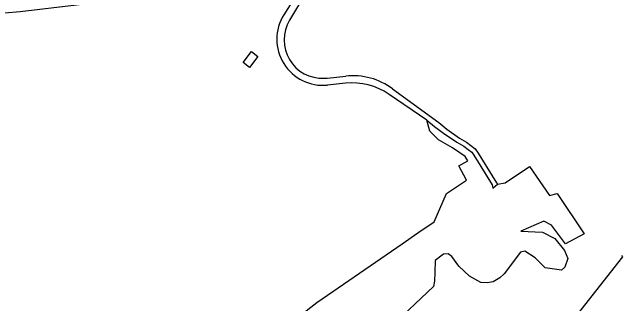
# Model space of a CAD drawing. Extents: x 135990 to 139000, y 393500 to 396000.
# Drawn here: x 138163 to 138457.4, y 395096.6 to 395237.9 of the extents above; entities that cross this region are included whole.
import ezdxf

# ---------------------------------------------------------------- set-up
doc = ezdxf.new("R2010")
doc.units = 0
doc.layers.add('gx-grn-maaiveld', color=7, linetype='Continuous')

msp = doc.modelspace()

# ---------------------------------------------------------------- linework, layer by layer
at = {"layer": 'gx-grn-maaiveld'}
for p, q in [((138324.201, 395203.452), (138315.561, 395202.567)), ((138363.571, 395185.601), (138345.397, 395198.054))]:
    msp.add_line(p, q, dxfattribs=at)
for points in [[(138299.892, 395256.958), (138293.533, 395255.75), (138271.002, 395251.888), (138250.97, 395248.395), (138226.658, 395245.33), (138194.02, 395241.309), (138166.866, 395238.067), (138151.587, 395236.699), (138116.037, 395233.508), (138101.736, 395232.925), (138087.277, 395231.34), (138073.73, 395229.809), (138065.751, 395228.215), (138053.902, 395225.64), (138041.162, 395222.725), (138021.047, 395217.676), (138015.752, 395216.438), (138012.772, 395216.064), (138009.381, 395216.477), (138004.429, 395218.423), (137997.752, 395221.418), (137995.154, 395223.166), (137993.115, 395225.602)], [(138306.041, 395256.992), (138305.711, 395254.661), (138294.391, 395236.582)], [(138309.951, 395256.821), (138305.69, 395248.281), (138297.121, 395233.931)], [(138281.831, 395216.421), (138277.801, 395211.13), (138274.711, 395213.491), (138278.731, 395218.782), (138281.831, 395216.421)], [(138313.943, 395205.888), (138315.401, 395205.962), (138324.401, 395206.892)], [(138347.037, 395200.754), (138369.331, 395184.421), (138373.264, 395181.211), (138379.416, 395176.895), (138382.724, 395174.845), (138384.937, 395173.281), (138387.036, 395171.664), (138388.387, 395169.634), (138397.35, 395155.261), (138397.764, 395154.573)], [(138278.194, 395072.129), (138310.411, 395097.271), (138351.726, 395125.674), (138359.183, 395131.059), (138367.103, 395136.338), (138373.06, 395150.019), (138382.792, 395156.529), (138379.108, 395163.462), (138383.507, 395165.91), (138382.154, 395167.946), (138376.028, 395172.106), (138369.265, 395176.057), (138365.046, 395180.315), (138363.571, 395185.601)], [(138363.571, 395185.601), (138367.264, 395182.446), (138371.604, 395179.23), (138378.153, 395174.928), (138381.428, 395172.9), (138383.54, 395171.407), (138385.335, 395170.022), (138386.351, 395168.628), (138395.201, 395154.255), (138395.476, 395152.643), (138397.764, 395154.573)], [(138397.764, 395154.573), (138401.411, 395155.298), (138413.269, 395163.145), (138422.911, 395149.172), (138426.723, 395150.045), (138439.726, 395130.486), (138430.631, 395125.774), (138423.88, 395134.68), (138420.132, 395136.681), (138409.001, 395131.842), (138419.488, 395131.373), (138425.446, 395128.318), (138430.151, 395122.446), (138431.729, 395118.525), (138430.359, 395114.443), (138428.689, 395112.88), (138420.908, 395114.08), (138416.057, 395118.842), (138411.06, 395122.204), (138408.851, 395121.728), (138401.062, 395111.235), (138398.833, 395109.232), (138395.728, 395107.285), (138392.784, 395106.782), (138389.791, 395106.951), (138384.231, 395109.97), (138379.093, 395114.948), (138375.656, 395119.609), (138373.855, 395120.804), (138371.687, 395120.762), (138367.544, 395117.684), (138367.466, 395111.801), (138367.292, 395107.57), (138366.867, 395104.991), (138346.084, 395085.321)], [(138560.856, 394919.552), (138557.634, 394921.722), (138483.419, 394977.192), (138469.925, 394988.04), (138397.525, 395041.826), (138458.468, 395119.415), (138458.01, 395119.983)]]:
    msp.add_lwpolyline(points, dxfattribs=at)
for centre, radius, start, end in [((138313.284, 395224.745), 22.295, 147.93339, 275.86061), ((138313.046, 395224.417), 18.55, 149.14355, 272.77255), ((138327.77, 395174.509), 32.558, 53.71723, 95.93965), ((138327.431, 395171.822), 31.794, 55.59328, 95.83105)]:
    msp.add_arc(centre, radius, start, end, dxfattribs=at)

doc.saveas('drawing.dxf')
